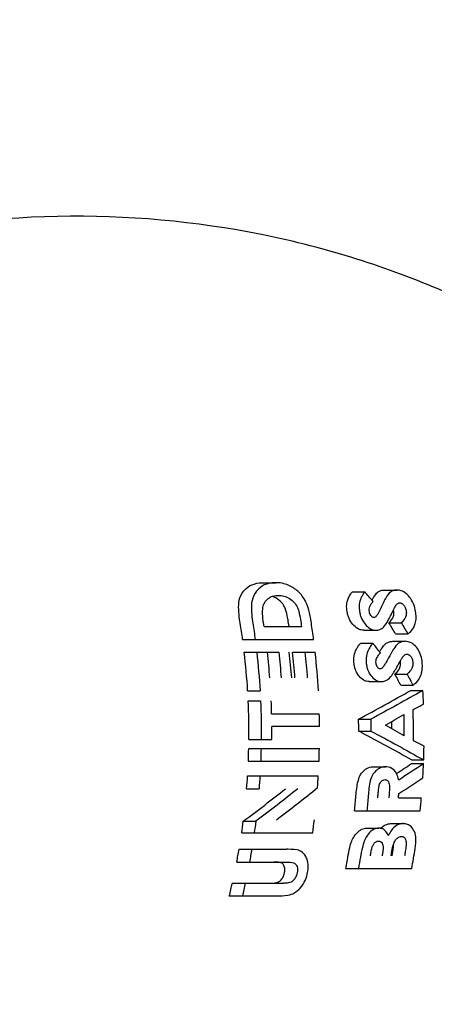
# Model space of a CAD drawing. Header units: inches. Extents: x 1 to 669, y 0 to 417.
# Tile 382 of 448: x 520.957 to 521.562, y 232.225 to 233.66. Entities that reach past the tile are written whole.
import ezdxf

# ---------------------------------------------------------------- set-up
doc = ezdxf.new("R2010")
doc.units = ezdxf.units.IN
doc.header["$LTSCALE"] = 12
doc.header["$MEASUREMENT"] = 0
doc.header["$PDMODE"] = 1
doc.layers.get('Defpoints').update_dxf_attribs({"linetype": 'CONTINUOUS'})
doc.layers.add('D', color=2, linetype='CONTINUOUS')
doc.layers.add('Q', color=4, linetype='CONTINUOUS')
doc.styles.get("Standard").update_dxf_attribs({"font": 'SIMPLEX.SHX', "width": 0.875})
doc.dimstyles.new('STANDARD$0', dxfattribs={"dimscale": 32, "dimtxt": 0.09375, "dimasz": 0.0625, "dimexe": 0.03125, "dimexo": 0.03125, "dimgap": 0.03125, "dimtad": 1, "dimtih": 1, "dimtoh": 1, "dimdec": 4, "dimzin": 12, "dimdsep": 46, "dimlunit": 5, "dimtxsty": 'Standard', "dimcen": -0.03125, "dimclrd": 256, "dimclre": 256, "dimclrt": 256, "dimadec": 0, "dimazin": 0, "dimtfac": 0.875, "dimtdec": 4, "dimtofl": 0, "dimtmove": 0, "dimatfit": 3, "dimfxl": 1, "dimtolj": 1, "dimtzin": 12, "dimlwd": 13, "dimlwe": 13, "dimarcsym": 0})

# ---------------------------------------------------------------- blocks, each defined once
blk = doc.blocks.new('*D31')
at = {"layer": 'D', "lineweight": 13, "transparency": 16777216}
for p, q in [((512.9142, 246.621), (474.3918, 246.621)), ((475.3918, 244.621), (475.3918, 208.621)), ((475.3918, 167.621), (475.3918, 203.621)), ((525.1908, 165.621), (474.3918, 165.621))]:
    blk.add_line(p, q, dxfattribs=at)
at = {"layer": 'D', "transparency": 16777216}
for points in [[(475.0584, 244.621), (475.7251, 244.621), (475.3918, 246.621)], [(475.0584, 167.621), (475.7251, 167.621), (475.3918, 165.621)]]:
    blk.add_solid(points, dxfattribs=at)
at = {"layer": 'Defpoints', "color": 0, "transparency": 16777216}
for p in [(513.9142, 246.621), (475.3918, 165.621), (526.1908, 165.621)]:
    blk.add_point(p, dxfattribs=at)
at = {"layer": 'D', "transparency": 16777216, "insert": (475.3918, 206.121), "char_height": 3, "attachment_point": 5}
blk.add_mtext('\\A1;81{}{\\C2;%%p1}', dxfattribs=at)
blk = doc.blocks.new('*D57')
at = {"layer": 'D', "lineweight": 13, "transparency": 16777216}
for p, q in [((500.1126, 320.496), (456.1663, 320.496)), ((457.1663, 318.496), (457.1663, 250.5585)), ((457.1663, 167.621), (457.1663, 245.5585)), ((525.1908, 165.621), (456.1663, 165.621))]:
    blk.add_line(p, q, dxfattribs=at)
at = {"layer": 'D', "transparency": 16777216}
for points in [[(456.833, 318.496), (457.4996, 318.496), (457.1663, 320.496)], [(456.833, 167.621), (457.4996, 167.621), (457.1663, 165.621)]]:
    blk.add_solid(points, dxfattribs=at)
at = {"layer": 'Defpoints', "color": 0, "transparency": 16777216}
for p in [(501.1126, 320.496), (457.1663, 165.621), (526.1908, 165.621)]:
    blk.add_point(p, dxfattribs=at)
at = {"layer": 'D', "transparency": 16777216, "insert": (457.1663, 248.0585), "char_height": 3, "attachment_point": 5}
blk.add_mtext('\\A1;155{}{\\C2;%%p1}', dxfattribs=at)

msp = doc.modelspace()

# ---------------------------------------------------------------- linework, layer by layer
at = {"layer": 'Q'}
for p, q in [((521.31179, 232.83972), (521.33052, 232.83972)), ((521.48871, 232.82904), (521.5071, 232.82904)), ((521.44175, 232.82637), (521.46016, 232.82637)), ((521.31334, 232.77562), (521.36807, 232.77562)), ((521.49547, 232.78138), (521.51357, 232.78138)), ((521.28206, 232.75692), (521.38568, 232.75692)), ((521.45891, 232.77028), (521.47699, 232.77028)), ((521.50515, 232.76494), (521.52317, 232.76494)), ((521.45397, 232.75158), (521.47196, 232.75158)), ((521.50107, 232.75425), (521.51904, 232.75425)), ((521.28442, 232.73823), (521.3348, 232.73823)), ((521.35482, 232.73823), (521.38791, 232.73823)), ((521.50426, 232.70659), (521.52207, 232.70659)), ((521.46693, 232.69549), (521.48473, 232.69549)), ((521.51274, 232.69015), (521.5305, 232.69015)), ((521.28938, 232.68214), (521.30742, 232.68214)), ((521.52747, 232.6828), (521.54522, 232.6828)), ((521.29016, 232.66745), (521.30817, 232.66745)), ((521.3244, 232.64875), (521.39397, 232.64875)), ((521.39429, 232.63005), (521.32473, 232.63005)), ((521.4513, 232.64074), (521.46904, 232.64074)), ((521.45148, 232.6234), (521.46922, 232.6234)), ((521.29118, 232.61136), (521.32472, 232.61136)), ((521.29096, 232.598), (521.39408, 232.598)), ((521.29037, 232.57931), (521.39352, 232.57931)), ((521.47281, 232.57129), (521.49056, 232.57129)), ((521.52832, 232.57597), (521.54604, 232.57597)), ((521.52853, 232.58131), (521.54624, 232.58131)), ((521.28927, 232.55794), (521.39248, 232.55794)), ((521.28793, 232.53924), (521.30601, 232.53924)), ((521.5094, 232.52589), (521.54283, 232.52589)), ((521.44532, 232.50719), (521.54104, 232.50719)), ((521.28298, 232.49198), (521.30124, 232.49198)), ((521.49882, 232.48849), (521.51679, 232.48849)), ((521.28066, 232.47514), (521.38436, 232.47514)), ((521.46292, 232.48182), (521.48094, 232.48182)), ((521.27684, 232.4511), (521.34677, 232.4511)), ((521.27344, 232.4324), (521.34612, 232.4324)), ((521.43259, 232.42306), (521.52884, 232.42306)), ((521.26702, 232.40169), (521.34206, 232.40169)), ((521.26259, 232.38299), (521.33325, 232.38299))]:
    msp.add_line(p, q, dxfattribs=at)
for centre, major_axis, ratio, start_param, end_param in [((520.86544, 232.63474), (-0.83005, 0.64151), 0.5216986, -1.9329737, -1.9143731), ((520.84285, 232.62097), (0, 0.73346), 0.7071068, -1.3583558, -1.3447147), ((520.78242, 232.62097), (0, 0.71956), 0.7071068, -1.3807173, -1.3472626), ((520.79564, 232.62097), (0, 0.7483), 0.7071068, -1.3626312, -1.3528737), ((520.85607, 232.62097), (0, 0.76121), 0.7071068, -1.3912345, -1.3592078), ((520.94516, 232.62344), (-0.57744, 0.68024), 0.6062725, -1.8600737, -1.8381564), ((520.81793, 232.614), (-0.84444, 0.65263), 0.5216984, -2.0069333, -1.9889283), ((520.78242, 232.62097), (0, 0.71956), 0.7071068, -1.4856907, -1.4071133), ((520.79564, 232.62097), (0, 0.7483), 0.7071068, -1.4638693, -1.4134538), ((520.82302, 232.62097), (0, 0.75461), 0.7071068, -1.4647671, -1.4147806), ((520.84285, 232.62097), (0, 0.73346), 0.7071068, -1.4616975, -1.4102431), ((520.85607, 232.62097), (0, 0.76121), 0.7071068, -1.4903579, -1.4161438), ((520.91277, 232.61361), (-0.58171, 0.68526), 0.6062718, -1.9466276, -1.9251615), ((520.99749, 232.62097), (0, 0.77706), 0.7071068, -1.5168968, -1.4911399), ((520.78242, 232.62097), (0, 0.71956), 0.7071068, -1.5841596, -1.506164), ((520.79564, 232.62097), (0, 0.7483), 0.7071068, -1.5336666, -1.5086498), ((520.36379, 232.66796), (1.62829, 0.43626), 0.250544, -0.8410588, -0.8275021), ((520.85607, 232.62097), (0, 0.76121), 0.7071068, -1.5588661, -1.5342966), ((520.40673, 232.66798), (1.54788, 0.47243), 0.280205, -0.8841388, -0.8597775), ((520.98239, 232.62097), (0, 0.77631), 0.7071068, -1.5857632, -1.5272866), ((520.79564, 232.62097), (0, 0.7483), 0.7071068, -1.5836463, -1.5586603), ((520.92384, 232.62097), (0, 0.74621), 0.7071068, -1.5675469, -1.544306), ((520.41979, 232.58891), (-1.5473, 0.47226), 0.2802017, -2.2705215, -2.2461375), ((520.96917, 232.62097), (0, 0.75045), 0.7071068, -1.5631816, -1.548871), ((520.375, 232.5901), (-1.62944, 0.43657), 0.2505434, -2.3040003, -2.2904504), ((520.99749, 232.62097), (0, 0.77706), 0.7071068, -1.6218616, -1.5961702), ((520.78242, 232.62097), (0, 0.71956), 0.7071068, -1.6287346, -1.6027242), ((520.85607, 232.62097), (0, 0.76121), 0.7071068, -1.6255611, -1.6009767), ((520.52761, 232.61202), (1.40185, 0.50133), 0.3190712, -0.9176103, -0.8959852), ((520.99749, 232.62097), (0, 0.77706), 0.7071068, -1.6555614, -1.6287463), ((520.78242, 232.62097), (0, 0.71956), 0.7071068, -1.6846266, -1.65851), ((520.85607, 232.62097), (0, 0.76121), 0.7071068, -1.6760851, -1.6536992), ((520.53724, 232.59936), (1.42741, 0.51028), 0.3189753, -0.9405812, -0.9069043), ((520.92067, 232.65401), (-0.84827, -0.51704), 0.3662796, -4.4400384, -4.3597851), ((520.92384, 232.62097), (0, 0.74621), 0.7071068, -1.7238738, -1.6943971), ((520.93706, 232.62097), (0, 0.77272), 0.7071068, -1.6941615, -1.6858663), ((520.96539, 232.62097), (0, 0.77521), 0.7071068, -1.6937643, -1.6855232), ((520.99749, 232.62097), (0, 0.77706), 0.7071068, -1.7177513, -1.6934696), ((520.78242, 232.62097), (0, 0.71956), 0.7071068, -1.7748807, -1.7510388), ((520.85607, 232.62097), (0, 0.76121), 0.7071068, -1.7635691, -1.7386021), ((520.78242, 232.62097), (0, 0.71956), 0.7071068, -1.8359538, -1.809124), ((520.93706, 232.62097), (0, 0.77272), 0.7071068, -1.8048609, -1.7970672), ((520.96539, 232.62097), (0, 0.77521), 0.7071068, -1.8040973, -1.7981806), ((520.98427, 232.62097), (0, 0.7514), 0.7071068, -1.8116326, -1.8042615), ((520.99749, 232.62097), (0, 0.77706), 0.7071068, -1.8283335, -1.7895339), ((520.92384, 232.62097), (0, 0.74621), 0.7071068, -1.8392387, -1.8161083), ((520.78242, 232.62097), (0, 0.71956), 0.7071068, -1.9078752, -1.8804705)]:
    msp.add_ellipse(centre, major_axis=major_axis, ratio=ratio, start_param=start_param, end_param=end_param, dxfattribs=at)
at = {"layer": 'Q', "extrusion": (0, 0, -1)}
for centre, major_axis, ratio, start_param, end_param in [((520.84285, 232.62097), (0, -0.7587), 0.7071068, -1.7892319, -1.776066), ((520.78242, 232.62097), (0, -0.74498), 0.7071068, -1.7865802, -1.7543147), ((520.94298, 232.62338), (0.59565, -0.70168), 0.6062724, -1.2970653, -1.275843), ((520.78242, 232.62097), (0, -0.74498), 0.7071068, -1.7288467, -1.6529914), ((520.8098, 232.62097), (0, -0.75166), 0.7071068, -1.7274296, -1.6772434), ((520.84285, 232.62097), (0, -0.7587), 0.7071068, -1.7259638, -1.6762516), ((520.91085, 232.61347), (0.59971, -0.70646), 0.6062717, -1.2129726, -1.192158), ((520.78242, 232.62097), (0, -0.74498), 0.7071068, -1.6332205, -1.557889), ((520.96917, 232.62097), (0, -0.77548), 0.7071068, -1.6052242, -1.5649626), ((520.92384, 232.62097), (0, -0.77129), 0.7071068, -1.5964249, -1.57394), ((520.38596, 232.57631), (1.59011, -0.45442), 0.2648234, -0.8995182, -0.8315095), ((520.78242, 232.62097), (0, -0.74498), 0.7071068, -1.5399582, -1.514837), ((520.52292, 232.61196), (-1.43153, -0.51194), 0.319074, -2.2468109, -2.211686), ((520.78242, 232.62097), (0, -0.74498), 0.7071068, -1.4860828, -1.4608659), ((520.91041, 232.66103), (0.84311, 0.5147), 0.363637, 1.2382907, 1.3196407), ((520.92384, 232.62097), (0, -0.77129), 0.7071068, -1.4512348, -1.4227344), ((520.95217, 232.62097), (0, -0.77415), 0.7071068, -1.4571326, -1.4476591), ((520.78242, 232.62097), (0, -0.74498), 0.7071068, -1.3967677, -1.3737685), ((520.78242, 232.62097), (0, -0.74498), 0.7071068, -1.3407497, -1.3148927), ((520.95311, 232.62097), (0, -0.77423), 0.7071068, -1.3437836, -1.3371951), ((520.98427, 232.62097), (0, -0.77642), 0.7071068, -1.3449871, -1.3378667), ((520.92384, 232.62097), (0, -0.77129), 0.7071068, -1.333618, -1.3112891), ((520.78242, 232.62097), (0, -0.74498), 0.7071068, -1.2720207, -1.2456503)]:
    msp.add_ellipse(centre, major_axis=major_axis, ratio=ratio, start_param=start_param, end_param=end_param, dxfattribs=at)
at = {"layer": 'Q'}
for points, knots in [([(521.78711, 233.14793), (521.72671, 233.18938), (521.656, 233.22963), (521.4954, 233.29898), (521.40548, 233.32795), (521.21407, 233.36637), (521.1127, 233.37569), (520.911, 233.37158), (520.81088, 233.35818), (520.69215, 233.32939), (520.66738, 233.32261), (520.64316, 233.31525)], [1.11903936, 1.11903936, 1.11903936, 1.11903936, 1.27442274, 1.27442274, 1.42980612, 1.42980612, 1.5851895, 1.5851895, 1.74057288, 1.74057288, 1.78254535, 1.78254535, 1.78254535, 1.78254535]), ([(521.27856, 232.78048), (521.27735, 232.78831), (521.27577, 232.79821), (521.27662, 232.81159), (521.27725, 232.8162), (521.28188, 232.82589), (521.28485, 232.82907), (521.29034, 232.83399), (521.29379, 232.83621), (521.30423, 232.83961), (521.30891, 232.83968), (521.31179, 232.83972)], [0, 0, 0, 0, 0.06116246, 0.06116246, 0.08507238, 0.08507238, 0.10812502, 0.10812502, 0.13775968, 0.13775968, 0.17189294, 0.17189294, 0.17189294, 0.17189294]), ([(521.33052, 232.83972), (521.32768, 232.83968), (521.32286, 232.83961), (521.31221, 232.83608), (521.30875, 232.83376), (521.30378, 232.82922), (521.30059, 232.82601), (521.29589, 232.81612), (521.29519, 232.81149), (521.29435, 232.79802), (521.29585, 232.78807), (521.29698, 232.78048)], [-0.21156567, -0.21156567, -0.21156567, -0.21156567, -0.15901317, -0.15901317, -0.11312468, -0.11312468, -0.0854378, -0.0854378, -0.05917349, -0.05917349, 0, 0, 0, 0]), ([(521.38233, 232.78084), (521.38112, 232.78859), (521.38005, 232.79432), (521.37667, 232.8073), (521.37484, 232.81115), (521.36985, 232.82007), (521.36551, 232.8246), (521.35864, 232.83077), (521.35406, 232.8338), (521.34594, 232.83719), (521.34296, 232.83817), (521.33591, 232.83958), (521.33333, 232.83964), (521.33052, 232.83972)], [-0.17106313, -0.17106313, -0.17106313, -0.17106313, -0.15872519, -0.15872519, -0.14160677, -0.14160677, -0.10241544, -0.10241544, -0.05087565, -0.05087565, -0.02631722, -0.02631722, 0, 0, 0, 0]), ([(521.47308, 232.81827), (521.47449, 232.82056), (521.47653, 232.82383), (521.48084, 232.82712), (521.48226, 232.82785), (521.48574, 232.82894), (521.48726, 232.82899), (521.48871, 232.82904)], [0, 0, 0, 0, 0.025971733, 0.025971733, 0.037682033, 0.037682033, 0.052047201, 0.052047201, 0.052047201, 0.052047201]), ([(521.5071, 232.82904), (521.50565, 232.82899), (521.50413, 232.82894), (521.50065, 232.82785), (521.49922, 232.82712), (521.49489, 232.82383), (521.49284, 232.82056), (521.49141, 232.81827)], [-0.051988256, -0.051988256, -0.051988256, -0.051988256, -0.03763156, -0.03763156, -0.025930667, -0.025930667, 0, 0, 0, 0]), ([(521.53449, 232.79776), (521.53384, 232.8014), (521.53312, 232.80441), (521.53099, 232.81013), (521.52958, 232.81349), (521.52552, 232.81914), (521.52315, 232.82207), (521.51645, 232.82718), (521.51355, 232.82805), (521.50978, 232.82898), (521.50852, 232.829), (521.5071, 232.82904)], [-0.08371703, -0.08371703, -0.08371703, -0.08371703, -0.054263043, -0.054263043, -0.035708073, -0.035708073, -0.025642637, -0.025642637, -0.014568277, -0.014568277, 0, 0, 0, 0]), ([(521.31433, 232.8112), (521.31518, 232.8125), (521.31676, 232.81491), (521.32091, 232.81797), (521.32312, 232.81927), (521.32941, 232.82092), (521.33211, 232.82098), (521.33406, 232.82103)], [-0.073431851, -0.073431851, -0.073431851, -0.073431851, -0.037781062, -0.037781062, -0.018403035, -0.018403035, 0, 0, 0, 0]), ([(521.34829, 232.78539), (521.34806, 232.78678), (521.34744, 232.79059), (521.34467, 232.80156), (521.34276, 232.80507), (521.34161, 232.80715), (521.33995, 232.80992), (521.33371, 232.81578), (521.33052, 232.81745), (521.32748, 232.8189), (521.32615, 232.81938), (521.325, 232.81972)], [0, 0, 0, 0, 0.01087796, 0.01087796, 0.02968871, 0.02968871, 0.06273141, 0.06273141, 0.09767321, 0.09767321, 0.13041747, 0.13041747, 0.13041747, 0.13041747]), ([(521.33406, 232.82103), (521.33534, 232.821), (521.33664, 232.82098), (521.33969, 232.82063), (521.34123, 232.82032), (521.34543, 232.81929), (521.34816, 232.81797), (521.35339, 232.81478), (521.35553, 232.81276), (521.35933, 232.80854), (521.36081, 232.80604), (521.36332, 232.80027), (521.3647, 232.79711), (521.36659, 232.78539)], [-0.26053021, -0.26053021, -0.26053021, -0.26053021, -0.2512317, -0.2512317, -0.2415639, -0.2415639, -0.2107132, -0.2107132, -0.16518347, -0.16518347, -0.09150873, -0.09150873, 0, 0, 0, 0]), ([(521.43444, 232.79761), (521.43413, 232.79978), (521.43358, 232.8036), (521.43425, 232.81026), (521.43479, 232.8135), (521.4368, 232.81807), (521.43753, 232.81968), (521.44006, 232.82398), (521.44103, 232.82535), (521.44175, 232.82637)], [0, 0, 0, 0, 0.016966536, 0.016966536, 0.025626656, 0.025626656, 0.027739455, 0.027739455, 0.029571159, 0.029571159, 0.029571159, 0.029571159]), ([(521.46016, 232.82637), (521.45945, 232.82536), (521.45843, 232.82394), (521.45584, 232.81957), (521.45508, 232.8179), (521.4537, 232.81475), (521.45271, 232.8117), (521.45186, 232.80353), (521.45238, 232.79977), (521.45268, 232.79761)], [-0.042315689, -0.042315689, -0.042315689, -0.042315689, -0.037257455, -0.037257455, -0.031439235, -0.031439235, -0.016843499, -0.016843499, 0, 0, 0, 0]), ([(521.49141, 232.81827), (521.49053, 232.81673), (521.49053, 232.81669), (521.48743, 232.8104), (521.48614, 232.80762), (521.48481, 232.80485)], [-0.065186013, -0.065186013, -0.065186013, -0.065186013, -0.028177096, -0.028177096, 0, 0, 0, 0]), ([(521.31225, 232.78276), (521.31196, 232.78472), (521.31124, 232.78933), (521.31094, 232.8), (521.31157, 232.80346), (521.31279, 232.8084), (521.31356, 232.80977), (521.31433, 232.8112)], [-0.034227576, -0.034227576, -0.034227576, -0.034227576, -0.024858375, -0.024858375, -0.014478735, -0.014478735, 0, 0, 0, 0]), ([(521.46699, 232.7974), (521.46685, 232.79856), (521.46669, 232.79967), (521.46702, 232.80263), (521.4673, 232.80379), (521.46826, 232.80641), (521.46902, 232.80778), (521.47077, 232.81044), (521.47161, 232.81138), (521.4725, 232.81239)], [-0.043518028, -0.043518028, -0.043518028, -0.043518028, -0.032661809, -0.032661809, -0.024450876, -0.024450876, -0.013366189, -0.013366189, 0, 0, 0, 0]), ([(521.48481, 232.80485), (521.48225, 232.79962), (521.48087, 232.79701), (521.47858, 232.79286), (521.47848, 232.79254), (521.47704, 232.79071)], [-0.03217888, -0.03217888, -0.03217888, -0.03217888, -0.022504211, -0.022504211, 0, 0, 0, 0]), ([(521.50045, 232.79653), (521.5011, 232.79792), (521.50221, 232.80035), (521.50461, 232.80485), (521.50559, 232.80656), (521.50726, 232.80855), (521.50795, 232.80917), (521.50982, 232.81022), (521.51058, 232.81028), (521.5114, 232.81034)], [-0.044641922, -0.044641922, -0.044641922, -0.044641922, -0.026118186, -0.026118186, -0.015258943, -0.015258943, -0.00859712, -0.00859712, 0, 0, 0, 0]), ([(521.5114, 232.81034), (521.51226, 232.81028), (521.51302, 232.81022), (521.51479, 232.80918), (521.51564, 232.80856), (521.51784, 232.80607), (521.51863, 232.80477), (521.52007, 232.80154), (521.5204, 232.80007), (521.52071, 232.79845)], [-0.045158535, -0.045158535, -0.045158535, -0.045158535, -0.031115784, -0.031115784, -0.022742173, -0.022742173, -0.012703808, -0.012703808, 0, 0, 0, 0]), ([(521.45891, 232.77028), (521.45763, 232.77032), (521.45648, 232.77036), (521.45341, 232.77115), (521.45205, 232.77164), (521.44717, 232.7743), (521.44453, 232.77699), (521.44117, 232.78088), (521.43912, 232.78372), (521.43673, 232.78915), (521.43613, 232.79075), (521.43499, 232.79467), (521.4347, 232.79626), (521.43444, 232.79761)], [0, 0, 0, 0, 0.012935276, 0.012935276, 0.022446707, 0.022446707, 0.043296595, 0.043296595, 0.068679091, 0.068679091, 0.077451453, 0.077451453, 0.087173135, 0.087173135, 0.087173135, 0.087173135]), ([(521.45268, 232.79761), (521.45293, 232.79626), (521.45321, 232.79468), (521.45433, 232.79075), (521.45492, 232.78915), (521.45727, 232.78373), (521.4593, 232.78089), (521.46265, 232.777), (521.46527, 232.77431), (521.47013, 232.77164), (521.47148, 232.77116), (521.47455, 232.77036), (521.4757, 232.77032), (521.47699, 232.77028)], [-0.086803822, -0.086803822, -0.086803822, -0.086803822, -0.077121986, -0.077121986, -0.068398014, -0.068398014, -0.043151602, -0.043151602, -0.022417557, -0.022417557, -0.012926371, -0.012926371, 0, 0, 0, 0]), ([(521.47354, 232.78897), (521.47297, 232.78902), (521.47244, 232.78907), (521.47102, 232.78983), (521.47042, 232.79042), (521.46938, 232.79147), (521.46877, 232.79233), (521.46747, 232.79491), (521.4672, 232.79634), (521.46699, 232.7974)], [-0.017733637, -0.017733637, -0.017733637, -0.017733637, -0.015719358, -0.015719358, -0.01355228, -0.01355228, -0.008306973, -0.008306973, 0, 0, 0, 0]), ([(521.47704, 232.79071), (521.47657, 232.79022), (521.47615, 232.78978), (521.47466, 232.78904), (521.47417, 232.78901), (521.47354, 232.78897)], [-0.013263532, -0.013263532, -0.013263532, -0.013263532, -0.006488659, -0.006488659, 0, 0, 0, 0]), ([(521.47699, 232.77028), (521.47877, 232.77038), (521.48012, 232.77047), (521.4834, 232.77185), (521.48492, 232.77271), (521.48868, 232.77586), (521.4905, 232.77819), (521.49477, 232.78508), (521.49679, 232.78866), (521.50045, 232.79653)], [-0.31733114, -0.31733114, -0.31733114, -0.31733114, -0.22806491, -0.22806491, -0.16584766, -0.16584766, -0.07937055, -0.07937055, 0, 0, 0, 0]), ([(521.49547, 232.78138), (521.49668, 232.78246), (521.49903, 232.78452), (521.50129, 232.78855), (521.50208, 232.7902), (521.50299, 232.79489), (521.50274, 232.79684), (521.50253, 232.79845)], [0, 0, 0, 0, 0.016484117, 0.016484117, 0.022270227, 0.022270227, 0.028842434, 0.028842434, 0.028842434, 0.028842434]), ([(521.52071, 232.79845), (521.52092, 232.79685), (521.52116, 232.79487), (521.52021, 232.79016), (521.5194, 232.78852), (521.51713, 232.78451), (521.51478, 232.78245), (521.51357, 232.78138)], [-0.028610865, -0.028610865, -0.028610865, -0.028610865, -0.022059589, -0.022059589, -0.016333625, -0.016333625, 0, 0, 0, 0]), ([(521.52317, 232.76494), (521.52441, 232.76591), (521.52681, 232.7678), (521.53077, 232.7727), (521.5328, 232.7758), (521.53462, 232.78255), (521.53512, 232.78526), (521.53527, 232.79247), (521.53485, 232.79542), (521.53449, 232.79776)], [-0.12686818, -0.12686818, -0.12686818, -0.12686818, -0.07437406, -0.07437406, -0.03604374, -0.03604374, -0.0182935, -0.0182935, 0, 0, 0, 0]), ([(521.4445, 232.72283), (521.44435, 232.72497), (521.44409, 232.72869), (521.44551, 232.73702), (521.44677, 232.74005), (521.44826, 232.74304), (521.44916, 232.74474), (521.45205, 232.74913), (521.4532, 232.7506), (521.45397, 232.75158)], [0, 0, 0, 0, 0.016483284, 0.016483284, 0.031594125, 0.031594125, 0.039054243, 0.039054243, 0.045781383, 0.045781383, 0.045781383, 0.045781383]), ([(521.47196, 232.75158), (521.4712, 232.7506), (521.47001, 232.74909), (521.46712, 232.74473), (521.46619, 232.74299), (521.46432, 232.7392), (521.46331, 232.73621), (521.46201, 232.72864), (521.46226, 232.72496), (521.4624, 232.72283)], [-0.038242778, -0.038242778, -0.038242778, -0.038242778, -0.033687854, -0.033687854, -0.028792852, -0.028792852, -0.016408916, -0.016408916, 0, 0, 0, 0]), ([(521.48207, 232.73909), (521.48209, 232.73913), (521.48211, 232.73918), (521.48334, 232.7414), (521.48351, 232.7417), (521.48464, 232.74349)], [0.025553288, 0.025553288, 0.025553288, 0.025553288, 0.025761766, 0.025761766, 0.036199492, 0.036199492, 0.036199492, 0.036199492]), ([(521.48464, 232.74349), (521.48627, 232.74584), (521.48855, 232.7491), (521.4931, 232.75236), (521.49458, 232.75308), (521.49812, 232.75416), (521.49962, 232.75421), (521.50107, 232.75425)], [0, 0, 0, 0, 0.026539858, 0.026539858, 0.038472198, 0.038472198, 0.053149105, 0.053149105, 0.053149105, 0.053149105]), ([(521.50258, 232.74349), (521.50145, 232.74172), (521.50129, 232.74144), (521.49971, 232.73859), (521.49957, 232.73834), (521.49678, 232.7334), (521.49625, 232.73231), (521.49502, 232.73007)], [-0.036221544, -0.036221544, -0.036221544, -0.036221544, -0.025627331, -0.025627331, -0.02264541, -0.02264541, 0, 0, 0, 0]), ([(521.51904, 232.75425), (521.5176, 232.75421), (521.51609, 232.75416), (521.51254, 232.75308), (521.51107, 232.75236), (521.50651, 232.7491), (521.50421, 232.74584), (521.50258, 232.74349)], [-0.053110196, -0.053110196, -0.053110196, -0.053110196, -0.03843607, -0.03843607, -0.026509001, -0.026509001, 0, 0, 0, 0]), ([(521.54415, 232.72297), (521.54373, 232.72685), (521.54321, 232.72972), (521.54163, 232.73503), (521.54048, 232.73847), (521.53688, 232.74413), (521.5347, 232.74716), (521.52829, 232.75237), (521.52545, 232.75326), (521.52169, 232.7542), (521.52044, 232.75422), (521.51904, 232.75425)], [-0.088923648, -0.088923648, -0.088923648, -0.088923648, -0.056174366, -0.056174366, -0.036310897, -0.036310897, -0.02581412, -0.02581412, -0.014462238, -0.014462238, 0, 0, 0, 0]), ([(521.47668, 232.72262), (521.47662, 232.72373), (521.47656, 232.72469), (521.47692, 232.72705), (521.47716, 232.72812), (521.47826, 232.73103), (521.47915, 232.73254), (521.48127, 232.73554), (521.48227, 232.73657), (521.48326, 232.7376)], [-0.046013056, -0.046013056, -0.046013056, -0.046013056, -0.033040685, -0.033040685, -0.024821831, -0.024821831, -0.013637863, -0.013637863, 0, 0, 0, 0]), ([(521.49502, 232.73007), (521.49195, 232.72459), (521.49019, 232.7217), (521.48802, 232.71823), (521.48783, 232.71778), (521.48623, 232.71592)], [-0.027815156, -0.027815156, -0.027815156, -0.027815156, -0.022691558, -0.022691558, 0, 0, 0, 0]), ([(521.51004, 232.72174), (521.51099, 232.72352), (521.51235, 232.72604), (521.51493, 232.73026), (521.51601, 232.73195), (521.51786, 232.7339), (521.51858, 232.73447), (521.52044, 232.73544), (521.52115, 232.73549), (521.52197, 232.73556)], [-0.048687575, -0.048687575, -0.048687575, -0.048687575, -0.027026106, -0.027026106, -0.01542677, -0.01542677, -0.008659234, -0.008659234, 0, 0, 0, 0]), ([(521.52197, 232.73556), (521.52282, 232.73549), (521.52358, 232.73543), (521.5253, 232.73438), (521.52609, 232.73375), (521.52809, 232.73128), (521.52878, 232.73001), (521.53002, 232.72674), (521.53023, 232.72522), (521.53042, 232.72366)], [-0.040957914, -0.040957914, -0.040957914, -0.040957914, -0.028536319, -0.028536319, -0.020988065, -0.020988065, -0.011971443, -0.011971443, 0, 0, 0, 0]), ([(521.46693, 232.69549), (521.46568, 232.69553), (521.46438, 232.69559), (521.46124, 232.69645), (521.45984, 232.69699), (521.45514, 232.69984), (521.45275, 232.70251), (521.44862, 232.70799), (521.44728, 232.71129), (521.44629, 232.71401), (521.44574, 232.71566), (521.44482, 232.71991), (521.44466, 232.72149), (521.4445, 232.72283)], [0, 0, 0, 0, 0.012551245, 0.012551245, 0.02125446, 0.02125446, 0.038237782, 0.038237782, 0.067356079, 0.067356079, 0.083489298, 0.083489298, 0.098511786, 0.098511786, 0.098511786, 0.098511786]), ([(521.4624, 232.72283), (521.46255, 232.72149), (521.46271, 232.71992), (521.46362, 232.71566), (521.46416, 232.71401), (521.46514, 232.71129), (521.46648, 232.70799), (521.47061, 232.70247), (521.47299, 232.69983), (521.47765, 232.69699), (521.47905, 232.69645), (521.48219, 232.69558), (521.48349, 232.69553), (521.48473, 232.69549)], [-0.095911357, -0.095911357, -0.095911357, -0.095911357, -0.081539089, -0.081539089, -0.066109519, -0.066109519, -0.038027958, -0.038027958, -0.021265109, -0.021265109, -0.012573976, -0.012573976, 0, 0, 0, 0]), ([(521.48261, 232.71419), (521.48205, 232.71424), (521.48152, 232.71429), (521.48026, 232.71499), (521.47973, 232.71549), (521.47862, 232.71671), (521.47809, 232.71756), (521.47698, 232.72013), (521.47681, 232.72156), (521.47668, 232.72262)], [-0.02028682, -0.02028682, -0.02028682, -0.02028682, -0.016586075, -0.016586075, -0.013256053, -0.013256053, -0.008152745, -0.008152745, 0, 0, 0, 0]), ([(521.48623, 232.71592), (521.48573, 232.71543), (521.48528, 232.71499), (521.48374, 232.71425), (521.48326, 232.71422), (521.48261, 232.71419)], [-0.013333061, -0.013333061, -0.013333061, -0.013333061, -0.006529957, -0.006529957, 0, 0, 0, 0]), ([(521.48473, 232.69549), (521.48656, 232.6956), (521.48791, 232.6957), (521.49124, 232.69706), (521.49282, 232.69792), (521.49685, 232.7011), (521.49886, 232.70348), (521.50327, 232.7099), (521.50578, 232.7138), (521.51004, 232.72174)], [-0.36501734, -0.36501734, -0.36501734, -0.36501734, -0.25960699, -0.25960699, -0.18491662, -0.18491662, -0.07942998, -0.07942998, 0, 0, 0, 0]), ([(521.50426, 232.70659), (521.50557, 232.70768), (521.50809, 232.70977), (521.51065, 232.71385), (521.51154, 232.71548), (521.51276, 232.72011), (521.51267, 232.72204), (521.51257, 232.72366)], [0, 0, 0, 0, 0.016662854, 0.016662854, 0.022450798, 0.022450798, 0.029022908, 0.029022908, 0.029022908, 0.029022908]), ([(521.53042, 232.72366), (521.5305, 232.72233), (521.53053, 232.72151), (521.53037, 232.71955), (521.53019, 232.71854), (521.52935, 232.71543), (521.52844, 232.7138), (521.52588, 232.70975), (521.52337, 232.70767), (521.52207, 232.70659)], [-0.026949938, -0.026949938, -0.026949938, -0.026949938, -0.024628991, -0.024628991, -0.022183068, -0.022183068, -0.016467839, -0.016467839, 0, 0, 0, 0]), ([(521.5305, 232.69015), (521.53175, 232.69108), (521.53491, 232.69341), (521.54073, 232.70065), (521.54214, 232.70444), (521.5433, 232.70836), (521.54399, 232.71104), (521.54453, 232.71822), (521.54429, 232.72117), (521.54415, 232.72297)], [-0.069426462, -0.069426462, -0.069426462, -0.069426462, -0.050078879, -0.050078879, -0.028136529, -0.028136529, -0.013889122, -0.013889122, 0, 0, 0, 0]), ([(521.52853, 232.58131), (521.50444, 232.59494), (521.48008, 232.60826), (521.45455, 232.62178), (521.45302, 232.62259), (521.45148, 232.6234)], [-10.85402299, -10.85402299, -10.85402299, -10.85402299, -10.59481447, -10.59481447, -10.57835485, -10.57835485, -10.57835485, -10.57835485]), ([(521.44746, 232.52898), (521.44809, 232.53594), (521.44886, 232.54366), (521.45173, 232.55563), (521.45296, 232.55776), (521.45476, 232.56074), (521.45611, 232.56294), (521.46024, 232.56703), (521.4626, 232.56872), (521.46851, 232.57123), (521.47128, 232.57127), (521.47281, 232.57129)], [0, 0, 0, 0, 0.05350101, 0.05350101, 0.09653738, 0.09653738, 0.11535226, 0.11535226, 0.13153774, 0.13153774, 0.1520633, 0.1520633, 0.1520633, 0.1520633]), ([(521.49056, 232.57129), (521.48917, 232.57128), (521.48639, 232.57124), (521.48053, 232.56882), (521.47816, 232.56713), (521.47404, 232.56314), (521.47264, 232.56087), (521.47073, 232.55773), (521.46949, 232.55533), (521.4677, 232.54799), (521.46703, 232.54441), (521.46602, 232.5364), (521.46562, 232.53235), (521.46533, 232.52898)], [-0.19216351, -0.19216351, -0.19216351, -0.19216351, -0.16633306, -0.16633306, -0.14546583, -0.14546583, -0.11931549, -0.11931549, -0.05979945, -0.05979945, -0.02586324, -0.02586324, 0, 0, 0, 0]), ([(521.50978, 232.55193), (521.50909, 232.55513), (521.50821, 232.55912), (521.50457, 232.56475), (521.50286, 232.56707), (521.49635, 232.57107), (521.49311, 232.57121), (521.49056, 232.57129)], [-0.10879257, -0.10879257, -0.10879257, -0.10879257, -0.04724673, -0.04724673, -0.02583527, -0.02583527, 0, 0, 0, 0]), ([(521.47984, 232.53225), (521.48002, 232.53426), (521.48017, 232.53613), (521.48055, 232.53935), (521.48077, 232.54098), (521.48123, 232.5436), (521.48165, 232.54541), (521.4833, 232.54894), (521.48408, 232.54984), (521.48543, 232.55123), (521.48617, 232.55172), (521.48791, 232.55252), (521.48856, 232.55256), (521.48936, 232.5526)], [-0.037929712, -0.037929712, -0.037929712, -0.037929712, -0.030260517, -0.030260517, -0.025247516, -0.025247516, -0.019472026, -0.019472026, -0.01424403, -0.01424403, -0.008061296, -0.008061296, 0, 0, 0, 0]), ([(521.48936, 232.5526), (521.49003, 232.55258), (521.4907, 232.55255), (521.49203, 232.55214), (521.49272, 232.55183), (521.49417, 232.55061), (521.49464, 232.54986), (521.49554, 232.54801), (521.49579, 232.5468), (521.49621, 232.54426), (521.49662, 232.54119), (521.49604, 232.53317)], [-0.16986552, -0.16986552, -0.16986552, -0.16986552, -0.14200021, -0.14200021, -0.12239455, -0.12239455, -0.10037725, -0.10037725, -0.06153395, -0.06153395, 0, 0, 0, 0]), ([(521.48364, 232.48157), (521.48453, 232.48253), (521.48532, 232.48323), (521.48742, 232.48496), (521.48962, 232.48647), (521.49523, 232.48843), (521.49756, 232.48847), (521.49882, 232.48849)], [0.017416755, 0.017416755, 0.017416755, 0.017416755, 0.023453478, 0.023453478, 0.036720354, 0.036720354, 0.050385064, 0.050385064, 0.050385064, 0.050385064]), ([(521.51679, 232.48849), (521.51546, 232.48847), (521.51286, 232.48843), (521.50784, 232.48646), (521.50541, 232.48517), (521.50167, 232.48168), (521.50016, 232.48007), (521.49659, 232.47487), (521.49541, 232.47259), (521.49459, 232.47101)], [-0.10378348, -0.10378348, -0.10378348, -0.10378348, -0.05677071, -0.05677071, -0.02811096, -0.02811096, -0.01379606, -0.01379606, 0, 0, 0, 0]), ([(521.53387, 232.45235), (521.53467, 232.45781), (521.53514, 232.46233), (521.53471, 232.47), (521.53417, 232.47352), (521.53138, 232.48001), (521.52963, 232.48233), (521.52626, 232.48551), (521.52453, 232.48667), (521.52053, 232.48828), (521.5187, 232.48839), (521.51679, 232.48849)], [-0.11709155, -0.11709155, -0.11709155, -0.11709155, -0.08173077, -0.08173077, -0.05773796, -0.05773796, -0.03684028, -0.03684028, -0.01979231, -0.01979231, 0, 0, 0, 0]), ([(521.44064, 232.46099), (521.44146, 232.46322), (521.44261, 232.46602), (521.44557, 232.47118), (521.44722, 232.4734), (521.45081, 232.47708), (521.45313, 232.47899), (521.45891, 232.4817), (521.46096, 232.48177), (521.46292, 232.48182)], [0, 0, 0, 0, 0.018106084, 0.018106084, 0.034367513, 0.034367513, 0.049819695, 0.049819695, 0.068713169, 0.068713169, 0.068713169, 0.068713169]), ([(521.48094, 232.48182), (521.479, 232.48177), (521.47698, 232.4817), (521.47134, 232.47908), (521.46906, 232.47725), (521.46493, 232.47305), (521.46333, 232.47058), (521.46074, 232.46606), (521.45958, 232.46321), (521.45878, 232.46099)], [-0.049041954, -0.049041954, -0.049041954, -0.049041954, -0.038104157, -0.038104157, -0.029365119, -0.029365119, -0.017976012, -0.017976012, 0, 0, 0, 0]), ([(521.49459, 232.47101), (521.49399, 232.47234), (521.49292, 232.47473), (521.48994, 232.4785), (521.48849, 232.47973), (521.48439, 232.48164), (521.48275, 232.48173), (521.48094, 232.48182)], [-0.061597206, -0.061597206, -0.061597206, -0.061597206, -0.037210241, -0.037210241, -0.018468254, -0.018468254, 0, 0, 0, 0]), ([(521.49943, 232.44622), (521.49994, 232.44921), (521.50048, 232.45248), (521.50284, 232.46025), (521.5039, 232.46237), (521.50544, 232.46488), (521.50651, 232.46634), (521.5082, 232.46778), (521.50925, 232.46866), (521.51199, 232.46973), (521.51283, 232.46976), (521.51379, 232.4698)], [-0.20430998, -0.20430998, -0.20430998, -0.20430998, -0.13941241, -0.13941241, -0.07750769, -0.07750769, -0.02244579, -0.02244579, -0.00989866, -0.00989866, 0, 0, 0, 0]), ([(521.51379, 232.4698), (521.51443, 232.46978), (521.51484, 232.46978), (521.51621, 232.46941), (521.51714, 232.46903), (521.51825, 232.46794), (521.51905, 232.46713), (521.52015, 232.4643), (521.52036, 232.463), (521.52055, 232.46041), (521.52065, 232.45852), (521.52025, 232.4539), (521.52004, 232.45153), (521.51935, 232.44714)], [-2.4125962, -2.4125962, -2.4125962, -2.4125962, -1.6002464, -1.6002464, -0.6663433, -0.6663433, -0.4257368, -0.4257368, -0.2350637, -0.2350637, -0.0343413, -0.0343413, 0, 0, 0, 0]), ([(521.43569, 232.43975), (521.43645, 232.44404), (521.43731, 232.44884), (521.43932, 232.45695), (521.44003, 232.45926), (521.44064, 232.46099)], [0, 0, 0, 0, 0.03373428, 0.03373428, 0.05558851, 0.05558851, 0.05558851, 0.05558851]), ([(521.45878, 232.46099), (521.45822, 232.45936), (521.45754, 232.45718), (521.4555, 232.44877), (521.45469, 232.44403), (521.45396, 232.43975)], [-0.055377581, -0.055377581, -0.055377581, -0.055377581, -0.033552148, -0.033552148, 0, 0, 0, 0]), ([(521.46953, 232.44762), (521.4696, 232.44805), (521.46989, 232.44985), (521.47087, 232.45369), (521.47137, 232.45515), (521.47237, 232.45732), (521.47307, 232.45866), (521.47472, 232.46068), (521.47555, 232.4615), (521.47748, 232.46263), (521.4781, 232.46282), (521.47905, 232.46305), (521.47965, 232.46309), (521.48024, 232.46312)], [-0.04246604, -0.04246604, -0.04246604, -0.04246604, -0.031700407, -0.031700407, -0.022129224, -0.022129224, -0.014559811, -0.014559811, -0.009565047, -0.009565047, -0.005983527, -0.005983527, 0, 0, 0, 0]), ([(521.48024, 232.46312), (521.48132, 232.46305), (521.48235, 232.46297), (521.48426, 232.46184), (521.48495, 232.46113), (521.48609, 232.45928), (521.48652, 232.45813), (521.48705, 232.45553), (521.48714, 232.45394), (521.48705, 232.45006), (521.48673, 232.44804), (521.48653, 232.44672)], [-0.036144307, -0.036144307, -0.036144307, -0.036144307, -0.02869155, -0.02869155, -0.02306869, -0.02306869, -0.017117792, -0.017117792, -0.010317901, -0.010317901, 0, 0, 0, 0]), ([(521.50118, 232.44714), (521.5019, 232.45152), (521.50212, 232.45391), (521.50234, 232.45633), (521.50241, 232.45768), (521.50244, 232.45876)], [0, 0, 0, 0, 0.03436206, 0.03436206, 0.12437168, 0.12437168, 0.12437168, 0.12437168]), ([(521.37681, 232.41711), (521.37722, 232.41938), (521.37803, 232.42383), (521.37744, 232.43305), (521.37641, 232.43614), (521.3738, 232.4417), (521.3715, 232.44446), (521.36667, 232.44863), (521.36415, 232.44956), (521.35642, 232.45118), (521.34745, 232.4511), (521.34677, 232.4511)], [-0.01491464, -0.01491464, -0.01491464, -0.01491464, -0.013182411, -0.013182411, -0.011661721, -0.011661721, -0.009339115, -0.009339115, -0.006408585, -0.006408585, 0, 0, 0, 0]), ([(521.34313, 232.41669), (521.34342, 232.41829), (521.34367, 232.41971), (521.3436, 232.42275), (521.34346, 232.42434), (521.34213, 232.4281), (521.34121, 232.42917), (521.34012, 232.43026), (521.33922, 232.43098), (521.33639, 232.43187), (521.335, 232.43206), (521.33111, 232.43237), (521.33025, 232.43239), (521.32764, 232.4324)], [0, 0, 0, 0, 0.012683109, 0.012683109, 0.020523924, 0.020523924, 0.029380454, 0.029380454, 0.039379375, 0.039379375, 0.046906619, 0.046906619, 0.052066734, 0.052066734, 0.052066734, 0.052066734]), ([(521.34612, 232.4324), (521.34997, 232.43238), (521.3535, 232.43236), (521.35728, 232.43108), (521.35831, 232.43058), (521.35978, 232.42904), (521.36072, 232.42793), (521.36189, 232.42445), (521.36212, 232.42304), (521.36219, 232.41964), (521.36196, 232.41827), (521.36168, 232.41669)], [-0.16902544, -0.16902544, -0.16902544, -0.16902544, -0.07391094, -0.07391094, -0.03984095, -0.03984095, -0.02346132, -0.02346132, -0.01245923, -0.01245923, 0, 0, 0, 0]), ([(521.32335, 232.40169), (521.32429, 232.40169), (521.32493, 232.40169), (521.32705, 232.40181), (521.32798, 232.40186), (521.32978, 232.40208), (521.33161, 232.40232), (521.33436, 232.40343), (521.33572, 232.40413), (521.33901, 232.40717), (521.34006, 232.40885), (521.3413, 232.41099), (521.3418, 232.41219), (521.34261, 232.41441), (521.34283, 232.41534), (521.34313, 232.41669)], [0, 0, 0, 0, 0.008835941, 0.008835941, 0.015689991, 0.015689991, 0.022030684, 0.022030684, 0.025779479, 0.025779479, 0.030068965, 0.030068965, 0.03536343, 0.03536343, 0.041991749, 0.041991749, 0.041991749, 0.041991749]), ([(521.33325, 232.38299), (521.33656, 232.38303), (521.34252, 232.38313), (521.35199, 232.38485), (521.35461, 232.38588), (521.36104, 232.38943), (521.36405, 232.39253), (521.3696, 232.39864), (521.37171, 232.40258), (521.37539, 232.4104), (521.37624, 232.41441), (521.37681, 232.41711)], [-0.045388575, -0.045388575, -0.045388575, -0.045388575, -0.04205637, -0.04205637, -0.039521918, -0.039521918, -0.034780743, -0.034780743, -0.021385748, -0.021385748, 0, 0, 0, 0]), ([(521.36168, 232.41669), (521.36141, 232.41542), (521.36121, 232.41455), (521.36055, 232.41262), (521.36009, 232.41143), (521.35878, 232.40893), (521.35773, 232.4074), (521.35477, 232.40436), (521.35323, 232.40357), (521.35139, 232.40269), (521.35, 232.40238), (521.34622, 232.4017), (521.34404, 232.40169), (521.34206, 232.40169)], [-0.042012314, -0.042012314, -0.042012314, -0.042012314, -0.038789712, -0.038789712, -0.036367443, -0.036367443, -0.033326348, -0.033326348, -0.02924236, -0.02924236, -0.018770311, -0.018770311, 0, 0, 0, 0])]:
    msp.add_open_spline(points, degree=3, knots=knots, dxfattribs=at)
for points in [[(521.47097, 232.81414), (521.47222, 232.81673), (521.4723, 232.81689), (521.47308, 232.81827)], [(521.50253, 232.79845), (521.5024, 232.79908), (521.50228, 232.79963), (521.50216, 232.80014)], [(521.51257, 232.72366), (521.51248, 232.72436), (521.51239, 232.72506), (521.51225, 232.72579)], [(521.4513, 232.64074), (521.47685, 232.65438), (521.50249, 232.66851), (521.52747, 232.6828)], [(521.54522, 232.6828), (521.5202, 232.66851), (521.49459, 232.65438), (521.46904, 232.64074)], [(521.28298, 232.49198), (521.30413, 232.5077), (521.3247, 232.52351), (521.34455, 232.53924)]]:
    msp.add_open_spline(points, degree=3, dxfattribs=at)

# ---------------------------------------------------------------- dimensions: what is measured, and where the dimension line sits
at = {"layer": 'D'}
for base, p1, override, picture, middle in [((457.1663, 165.62097), (501.11257, 320.49597), {"dimdec": 1, "dimtp": 1, "dimtm": 1, "dimtdec": 4, "dimtzin": 12, "dimarcsym": 1}, '*D57', (457.1663, 248.05847)), ((475.39178, 165.62097), (513.91424, 246.62097), {"dimdec": 1, "dimtp": 1, "dimtm": 1, "dimarcsym": 1}, '*D31', (475.39178, 206.12097))]:
    dim = msp.add_linear_dim(base=base, p1=p1, p2=(526.1908, 165.62097), angle=90, text='<>{}{\\C2;%%p1}', dimstyle='STANDARD$0', override=override, dxfattribs=at)
    dim.commit()
    dim.dimension.update_dxf_attribs({"geometry": picture, "text_midpoint": middle, "dimtype": 160})

doc.saveas('drawing.dxf')
